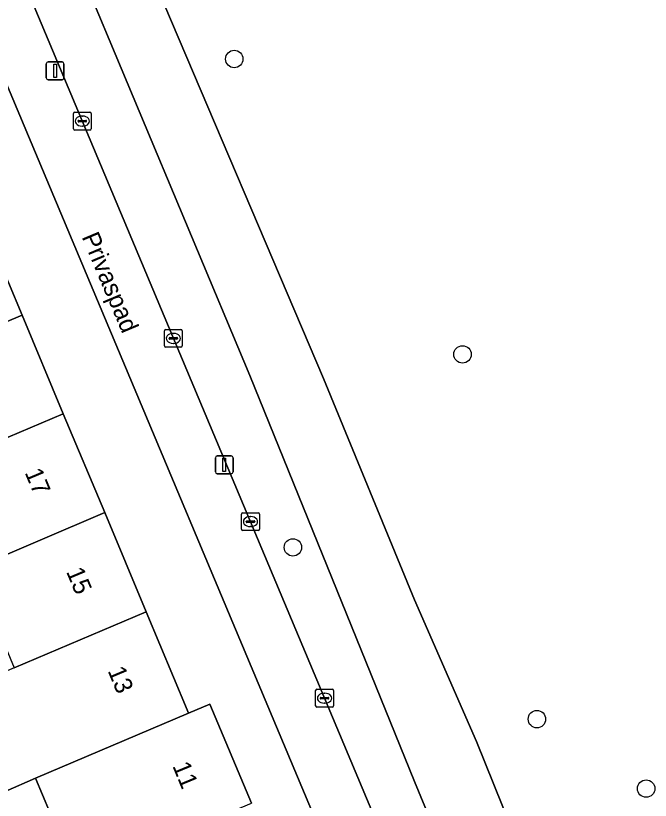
# Model space of a CAD drawing. Extents: x 157767 to 159172, y 387839 to 389425.
# Drawn here: x 158977.62 to 159013.22, y 388325.92 to 388369.89 of the extents above; entities that cross this region are included whole.
import ezdxf

# ---------------------------------------------------------------- set-up
doc = ezdxf.new("R2010")
doc.units = 0
for name, color, linetype in [('IMGEO_Boom', 7, 'Continuous'), ('IMGEO_Erf', 7, 'Continuous'), ('IMGEO_Fietspad_gesloten', 7, 'Continuous'), ('IMGEO_Groenvoorziening', 7, 'Continuous'), ('IMGEO_Kolk', 7, 'Continuous'), ('IMGEO_Lichtmast', 7, 'Continuous'), ('IMGEO_Openbare_ruimte_label', 7, 'Continuous'), ('IMGEO_Pand', 7, 'Continuous'), ('IMGEO_Pand_nummerreeks', 7, 'Continuous'), ('IMGEO_Voetpad_open', 7, 'Continuous')]:
    doc.layers.add(name, color=color, linetype=linetype)

msp = doc.modelspace()

# ---------------------------------------------------------------- linework, layer by layer
at = {"layer": 'IMGEO_Boom'}
for centre in [(158989.881, 388367.467), (159002.684, 388350.91), (158993.17, 388340.092), (159006.855, 388330.466), (159012.982, 388326.573)]:
    msp.add_circle(centre, 0.489, dxfattribs=at)
at = {"layer": 'IMGEO_Erf'}
for points in [[(158981.261, 388287.789), (159000, 388295.581), (159005.739, 388297.968), (159000, 388311.619), (158974.612, 388372.008)], [(158975.676, 388358.608), (158977.981, 388353.103), (158980.293, 388347.582), (158982.615, 388342.039), (158984.941, 388336.486), (158987.241, 388330.994), (158987.324, 388330.794), (158988.521, 388331.301), (158990.846, 388325.748)], [(158979.908, 388324.351), (158978.732, 388327.157), (158977.032, 388326.417)]]:
    msp.add_lwpolyline(points, dxfattribs=at)
at = {"layer": 'IMGEO_Fietspad_gesloten'}
for points in [[(158966.409, 388413.35), (158961.459, 388424.399), (158953.746, 388443.363), (158953.128, 388444.884), (158950.898, 388450.204), (158947.703, 388448.188), (158948.147, 388447.073), (158948.91, 388445.053), (158956.896, 388424.843), (158957.433, 388423.731), (158965.184, 388407.027), (158965.661, 388405.91), (158977.622, 388380.827), (158979.787, 388376.286), (158979.637, 388376.224), (158980.522, 388374.161), (158980.936, 388373.173), (158990.757, 388349.724), (159000, 388326.968), (159006.58, 388311.043)], [(159003.467, 388329.206), (159000, 388337.149), (158994.882, 388349.556), (158985.556, 388371.478), (158983.336, 388376.776), (158979.69, 388384.637), (158972.442, 388400.496)], [(159035.233, 388245.714), (159033.542, 388250), (159033.075, 388251.183), (159026.395, 388268.116), (159020.63, 388283.846), (159016.676, 388295.128), (159016.217, 388296.437), (159014.072, 388302.744), (159013.71, 388303.656), (159010.278, 388312.299), (159009.34, 388314.661), (159003.467, 388329.206)]]:
    msp.add_lwpolyline(points, dxfattribs=at)
at = {"layer": 'IMGEO_Groenvoorziening'}
for points in [[(158990.757, 388349.724), (158980.936, 388373.173), (158978.019, 388371.948), (159000, 388319.621), (159008.145, 388300.117), (159010.253, 388300.958)], [(158985.556, 388371.478), (158994.882, 388349.556), (159000, 388337.149), (159003.467, 388329.206), (159009.34, 388314.661), (159010.278, 388312.299), (159011.797, 388312.961)], [(159006.58, 388311.043), (159000, 388326.968), (158990.757, 388349.724)]]:
    msp.add_lwpolyline(points, dxfattribs=at)
at = {"layer": 'IMGEO_Kolk'}
for p, q in [((158980.859, 388363.559), (158980.859, 388364.411)), ((158980.934, 388364.485), (158981.786, 388364.485)), ((158981.347, 388364.265), (158981.372, 388364.265)), ((158981.86, 388364.411), (158981.86, 388363.559)), ((158981.118, 388363.979), (158981.118, 388363.991)), ((158981.556, 388363.942), (158981.158, 388363.942)), ((158981.161, 388364.028), (158981.559, 388364.028)), ((158981.37, 388363.705), (158981.345, 388363.705)), ((158981.602, 388363.991), (158981.602, 388363.979)), ((158981.786, 388363.485), (158980.934, 388363.485)), ((158986.039, 388352.309), (158986.891, 388352.309)), ((158985.964, 388351.383), (158985.964, 388352.235)), ((158986.266, 388351.852), (158986.664, 388351.852)), ((158986.452, 388352.089), (158986.477, 388352.089)), ((158986.965, 388352.235), (158986.965, 388351.383)), ((158986.223, 388351.803), (158986.223, 388351.815)), ((158986.661, 388351.766), (158986.263, 388351.766)), ((158986.475, 388351.529), (158986.45, 388351.529)), ((158986.707, 388351.815), (158986.707, 388351.803)), ((158986.891, 388351.309), (158986.039, 388351.309)), ((158990.293, 388341.11), (158990.293, 388341.962)), ((158990.368, 388342.036), (158991.22, 388342.036)), ((158990.781, 388341.816), (158990.806, 388341.816)), ((158991.294, 388341.962), (158991.294, 388341.11)), ((158990.552, 388341.53), (158990.552, 388341.542)), ((158990.99, 388341.493), (158990.592, 388341.493)), ((158990.595, 388341.579), (158990.993, 388341.579)), ((158991.036, 388341.542), (158991.036, 388341.53)), ((158991.22, 388341.036), (158990.368, 388341.036)), ((158990.804, 388341.256), (158990.779, 388341.256)), ((158994.445, 388331.215), (158994.445, 388332.067)), ((158994.52, 388332.141), (158995.372, 388332.141)), ((158995.446, 388332.067), (158995.446, 388331.215)), ((158994.704, 388331.635), (158994.704, 388331.647)), ((158995.142, 388331.598), (158994.744, 388331.598)), ((158994.747, 388331.684), (158995.145, 388331.684)), ((158994.933, 388331.921), (158994.958, 388331.921)), ((158995.188, 388331.647), (158995.188, 388331.635)), ((158994.956, 388331.361), (158994.931, 388331.361)), ((158995.372, 388331.141), (158994.52, 388331.141))]:
    msp.add_line(p, q, dxfattribs=at)
for points in [[(158980.859, 388363.559), (158980.859, 388364.411)], [(158980.934, 388364.485), (158981.786, 388364.485)], [(158981.86, 388364.411), (158981.86, 388363.559)], [(158981.786, 388363.485), (158980.934, 388363.485)], [(158986.039, 388352.309), (158986.891, 388352.309)], [(158985.964, 388351.383), (158985.964, 388352.235)], [(158986.965, 388352.235), (158986.965, 388351.383)], [(158986.891, 388351.309), (158986.039, 388351.309)], [(158990.293, 388341.11), (158990.293, 388341.962)], [(158990.368, 388342.036), (158991.22, 388342.036)], [(158991.294, 388341.962), (158991.294, 388341.11)], [(158991.22, 388341.036), (158990.368, 388341.036)], [(158994.445, 388331.215), (158994.445, 388332.067)], [(158994.52, 388332.141), (158995.372, 388332.141)], [(158995.446, 388332.067), (158995.446, 388331.215)], [(158995.372, 388331.141), (158994.52, 388331.141)]]:
    msp.add_lwpolyline(points, dxfattribs=at)
for centre, radius, start, end in [((158980.936, 388364.409), 0.0765, 91.552, 178.448), ((158980.936, 388364.409), 0.0765, 91.552, 178.448), ((158981.784, 388364.409), 0.0765, 1.552, 88.448), ((158981.784, 388364.409), 0.0765, 1.552, 88.448), ((158981.158, 388363.988), 0.0403, 85.8775, 175.7526), ((158981.155, 388363.978), 0.0366, 178.938, 274.7102), ((158981.559, 388363.985), 0.043, 264.8664, 352.4533), ((158981.563, 388363.99), 0.0386, 1.7309, 96.639), ((158980.936, 388363.561), 0.0765, 181.552, 268.448), ((158980.936, 388363.561), 0.0765, 181.552, 268.448), ((158981.784, 388363.561), 0.0765, 271.552, 358.448), ((158981.784, 388363.561), 0.0765, 271.552, 358.448), ((158986.041, 388352.233), 0.0765, 91.552, 178.448), ((158986.041, 388352.233), 0.0765, 91.552, 178.448), ((158986.889, 388352.233), 0.0765, 1.552, 88.448), ((158986.889, 388352.233), 0.0765, 1.552, 88.448), ((158986.263, 388351.812), 0.0403, 85.8775, 175.7526), ((158986.668, 388351.814), 0.0386, 1.7309, 96.639), ((158986.041, 388351.385), 0.0765, 181.552, 268.448), ((158986.041, 388351.385), 0.0765, 181.552, 268.448), ((158986.26, 388351.802), 0.0366, 178.938, 274.7102), ((158986.664, 388351.809), 0.043, 264.8664, 352.4533), ((158986.889, 388351.385), 0.0765, 271.552, 358.448), ((158986.889, 388351.385), 0.0765, 271.552, 358.448), ((158990.37, 388341.96), 0.0765, 91.552, 178.448), ((158990.37, 388341.96), 0.0765, 91.552, 178.448), ((158991.218, 388341.96), 0.0765, 1.552, 88.448), ((158991.218, 388341.96), 0.0765, 1.552, 88.448), ((158990.592, 388341.539), 0.0403, 85.8775, 175.7526), ((158990.589, 388341.529), 0.0366, 178.938, 274.7102), ((158990.993, 388341.536), 0.043, 264.8664, 352.4533), ((158990.997, 388341.541), 0.0386, 1.7309, 96.639), ((158990.37, 388341.112), 0.0765, 181.552, 268.448), ((158990.37, 388341.112), 0.0765, 181.552, 268.448), ((158991.218, 388341.112), 0.0765, 271.552, 358.448), ((158991.218, 388341.112), 0.0765, 271.552, 358.448), ((158994.522, 388332.065), 0.0765, 91.552, 178.448), ((158994.522, 388332.065), 0.0765, 91.552, 178.448), ((158995.37, 388332.065), 0.0765, 1.552, 88.448), ((158995.37, 388332.065), 0.0765, 1.552, 88.448), ((158994.744, 388331.644), 0.0403, 85.8775, 175.7526), ((158994.741, 388331.634), 0.0366, 178.938, 274.7102), ((158995.145, 388331.641), 0.043, 264.8664, 352.4533), ((158995.149, 388331.646), 0.0386, 1.7309, 96.639), ((158994.522, 388331.217), 0.0765, 181.552, 268.448), ((158994.522, 388331.217), 0.0765, 181.552, 268.448), ((158995.37, 388331.217), 0.0765, 271.552, 358.448), ((158995.37, 388331.217), 0.0765, 271.552, 358.448)]:
    msp.add_arc(centre, radius, start, end, dxfattribs=at)
for centre, major_axis, ratio, start_param, end_param in [((158981.346, 388363.985), (-0.387, 0.002), 0.722429, 4.712389, 7.853982), ((158981.371, 388363.985), (-0.39, 0.002), 0.717154, 1.570796, 4.712389), ((158986.451, 388351.809), (-0.387, 0.002), 0.722429, 4.712389, 7.853982), ((158986.476, 388351.809), (-0.39, 0.002), 0.717154, 1.570796, 4.712389), ((158990.78, 388341.536), (-0.387, 0.002), 0.722429, 4.712389, 7.853982), ((158990.805, 388341.536), (-0.39, 0.002), 0.717154, 1.570796, 4.712389), ((158994.932, 388331.641), (-0.387, 0.002), 0.722429, 4.712389, 7.853982), ((158994.957, 388331.641), (-0.39, 0.002), 0.717154, 1.570796, 4.712389)]:
    msp.add_ellipse(centre, major_axis=major_axis, ratio=ratio, start_param=start_param, end_param=end_param, dxfattribs=at)
at = {"layer": 'IMGEO_Lichtmast'}
for p, q in [((158979.437, 388367.303), (158980.227, 388367.303)), ((158980.227, 388367.303), (158979.437, 388367.303)), ((158979.337, 388366.403), (158979.337, 388367.203)), ((158979.337, 388367.203), (158979.337, 388366.403)), ((158980.327, 388367.203), (158980.327, 388366.403)), ((158980.327, 388366.403), (158980.327, 388367.203)), ((158980.227, 388366.303), (158979.437, 388366.303)), ((158979.437, 388366.303), (158980.227, 388366.303)), ((158988.828, 388344.321), (158988.828, 388345.121)), ((158988.828, 388345.121), (158988.828, 388344.321)), ((158988.928, 388345.221), (158989.718, 388345.221)), ((158989.718, 388345.221), (158988.928, 388345.221)), ((158989.818, 388345.121), (158989.818, 388344.321)), ((158989.818, 388344.321), (158989.818, 388345.121)), ((158989.718, 388344.221), (158988.928, 388344.221)), ((158988.928, 388344.221), (158989.718, 388344.221))]:
    msp.add_line(p, q, dxfattribs=at)
for points in [[(158979.757, 388367.178), (158979.907, 388367.178), (158979.907, 388366.428), (158979.757, 388366.428), (158979.757, 388367.178)], [(158989.248, 388345.096), (158989.398, 388345.096), (158989.398, 388344.346), (158989.248, 388344.346), (158989.248, 388345.096)]]:
    msp.add_lwpolyline(points, dxfattribs=at)
for centre, start, end in [((158979.437, 388367.203), 90, 180), ((158979.437, 388367.203), 90, 180), ((158980.227, 388367.203), 0, 90), ((158980.227, 388367.203), 360, 90), ((158979.437, 388366.403), 180, 270), ((158979.437, 388366.403), 180, 270), ((158980.227, 388366.403), 270, 0), ((158980.227, 388366.403), 270, 0), ((158988.928, 388345.121), 90, 180), ((158988.928, 388345.121), 90, 180), ((158989.718, 388345.121), 0, 90), ((158989.718, 388345.121), 360, 90), ((158988.928, 388344.321), 180, 270), ((158988.928, 388344.321), 180, 270), ((158989.718, 388344.321), 270, 0), ((158989.718, 388344.321), 270, 0)]:
    msp.add_arc(centre, 0.1, start, end, dxfattribs=at)
at = {"layer": 'IMGEO_Pand'}
for points in [[(158975.676, 388358.608), (158968.244, 388355.47), (158965.975, 388354.508), (158965.504, 388354.31), (158967.813, 388348.795), (158968.27, 388349.03), (158977.981, 388353.103)], [(158977.981, 388353.103), (158968.27, 388349.03), (158967.813, 388348.795), (158970.124, 388343.276), (158971.021, 388343.656), (158980.293, 388347.582)], [(158980.293, 388347.582), (158971.021, 388343.656), (158970.124, 388343.276), (158971.216, 388340.631), (158972.421, 388337.71), (158975.212, 388338.895), (158982.615, 388342.039)], [(158977.538, 388333.343), (158984.941, 388336.486), (158982.615, 388342.039), (158975.212, 388338.895)], [(158984.941, 388336.486), (158977.538, 388333.343), (158974.618, 388332.103), (158974.14, 388331.9), (158976.547, 388326.232), (158977.032, 388326.417), (158978.732, 388327.157), (158987.324, 388330.794), (158987.241, 388330.994)], [(158988.521, 388331.301), (158987.324, 388330.794), (158978.732, 388327.157), (158979.908, 388324.351), (158982.272, 388325.342), (158983.405, 388322.637), (158990.846, 388325.748)]]:
    msp.add_lwpolyline(points, close=True, dxfattribs=at)
at = {"layer": 'IMGEO_Voetpad_open'}
msp.add_lwpolyline([(158978.019, 388371.948), (158977.604, 388372.936), (158980.522, 388374.161), (158979.637, 388376.224), (158976.31, 388374.855), (158973.825, 388373.847), (158974.612, 388372.008), (159000, 388311.619), (159005.739, 388297.968), (159006.541, 388296.138), (159007.122, 388296.375), (159011.284, 388298.077), (159010.64, 388299.976), (159008.559, 388299.125), (159008.145, 388300.117), (159000, 388319.621)], close=True, dxfattribs=at)

# ---------------------------------------------------------------- texts
at = {"layer": 'IMGEO_Openbare_ruimte_label'}
msp.add_text('Privaspad', height=1, rotation=292.8225, dxfattribs=at).set_placement((158981.313, 388357.503))
at = {"layer": 'IMGEO_Pand_nummerreeks'}
for s, rotation, p in [('17', 292.7233, (158978.116, 388344.291)), ('15', 292.7253, (158980.442, 388338.737)), ('13', 292.7233, (158982.769, 388333.183)), ('11', 292.4655, (158986.401, 388327.846))]:
    msp.add_text(s, height=1, rotation=rotation, dxfattribs=at).set_placement(p)

doc.saveas('drawing.dxf')
